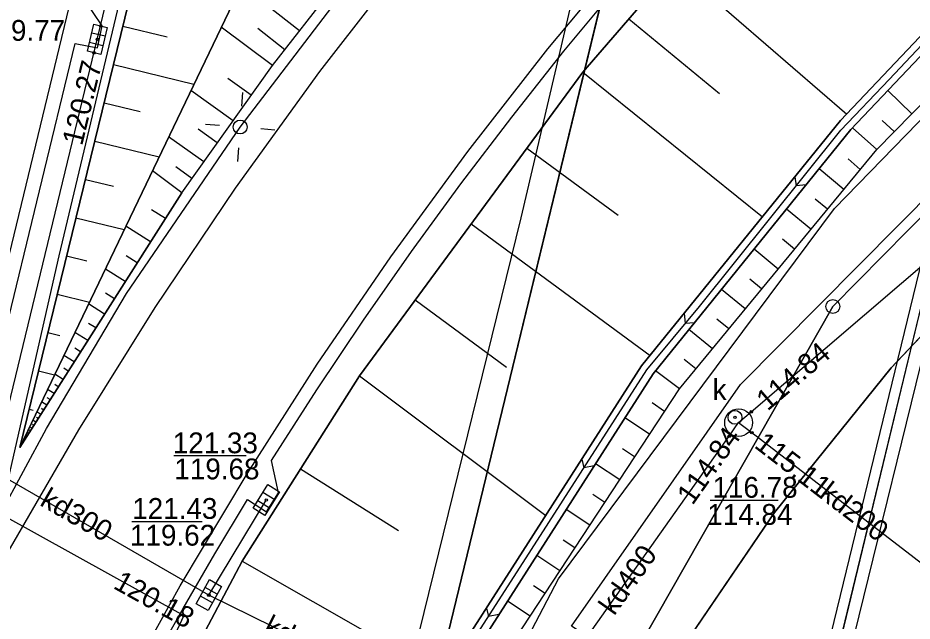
# Model space of a CAD drawing. Extents: x 6424617 to 6425697, y 5665845 to 5667190.
# Drawn here: x 6425422.51 to 6425454.73, y 5666716.04 to 5666737.8 of the extents above; entities that cross this region are included whole.
import ezdxf

# ---------------------------------------------------------------- set-up
doc = ezdxf.new("R2010")
doc.units = 0
for name, color, linetype in [('Warstwa 1', 7, 'Continuous'), ('Warstwa 10', 7, 'Continuous'), ('Warstwa 12', 7, 'Continuous'), ('Warstwa 13', 7, 'Continuous'), ('Warstwa 14', 7, 'Continuous'), ('Warstwa 15', 7, 'Continuous'), ('Warstwa 16', 7, 'Continuous'), ('Warstwa 2', 7, 'Continuous'), ('Warstwa 20', 7, 'Continuous'), ('Warstwa 21', 7, 'Continuous'), ('Warstwa 4', 7, 'Continuous'), ('Warstwa 5', 7, 'Continuous'), ('Warstwa 6', 7, 'Continuous'), ('Warstwa 61', 7, 'Continuous'), ('Warstwa 8', 7, 'Continuous'), ('Warstwa 9', 7, 'Continuous')]:
    doc.layers.add(name, color=color, linetype=linetype)

msp = doc.modelspace()

# ---------------------------------------------------------------- linework, layer by layer
at = {"layer": 'Warstwa 1'}
for p, q in [((6425424.332, 5666659.157), (6425447.915, 5666756.464)), ((6425424.332, 5666659.157), (6425447.915, 5666756.464)), ((6425451.88, 5666727.39), (6425465.93, 5666741.65)), ((6425451.88, 5666727.39), (6425465.93, 5666741.65)), ((6425441.06, 5666708.4), (6425451.88, 5666727.39)), ((6425441.06, 5666708.4), (6425451.88, 5666727.39))]:
    msp.add_line(p, q, dxfattribs=at)
at = {"layer": 'Warstwa 10'}
msp.add_circle((6425451.88, 5666727.39), 0.25, dxfattribs=at)
at = {"layer": 'Warstwa 12'}
for points in [[(6425400.589, 5666563.562), (6425402.097, 5666569.421), (6425408.541, 5666596.501), (6425409.731, 5666601.15), (6425418.678, 5666638.344), (6425430.852, 5666690.725), (6425440.64, 5666730.583), (6425449.798, 5666769.666), (6425460.497, 5666812.844)], [(6425401.078, 5666563.555), (6425407.372, 5666594.683), (6425410.104, 5666607.42), (6425414.274, 5666622.662), (6425422.449, 5666656.951), (6425423.137, 5666659.672), (6425424.37, 5666665.077), (6425423.114, 5666667.259), (6425426.34, 5666682.661), (6425426.963, 5666686.268), (6425427.349, 5666686.904), (6425431.338, 5666696.626), (6425432.041, 5666698.181), (6425433.493, 5666701.322), (6425441.988, 5666717.572), (6425451.938, 5666730.92), (6425464.349, 5666743.694), (6425443.874, 5666766.111), (6425443.428, 5666768.827), (6425447.038, 5666782.839), (6425452.086, 5666802.372), (6425454.75, 5666812.915)], [(6425421.88, 5666719.91), (6425423.99, 5666729.21), (6425428.33, 5666747.45), (6425433.29, 5666767.66), (6425440.03, 5666795.37), (6425444.309, 5666813.041)], [(6425475.759, 5666812.66), (6425473.35, 5666802.964), (6425473.295, 5666802.726), (6425466.929, 5666778.024), (6425466.898, 5666777.865), (6425461.33, 5666753.166), (6425461.273, 5666752.96), (6425457.929, 5666738.982), (6425455.227, 5666728.151), (6425455.194, 5666727.972), (6425455.175, 5666727.898), (6425455.155, 5666727.822), (6425450.93, 5666710.343), (6425449.096, 5666702.587), (6425449.042, 5666702.382), (6425448.977, 5666702.201), (6425443.083, 5666678.303), (6425443.056, 5666678.084), (6425442.987, 5666677.871), (6425436.476, 5666651.999)], [(6425421.88, 5666719.91), (6425423.54, 5666722.99), (6425426.42, 5666727.86), (6425430.52, 5666733.86), (6425437.51, 5666743.03), (6425446.31, 5666752.86), (6425455.45, 5666761.23), (6425465.09, 5666768.89), (6425475.88, 5666776.36), (6425486.03, 5666782.02), (6425494, 5666786.05), (6425505.21, 5666791.17), (6425519.8, 5666797.56)], [(6425439.31, 5666710.23), (6425439.66, 5666710.72), (6425448.14, 5666722.71), (6425448.48, 5666723.2), (6425448.94, 5666723.59), (6425475.94, 5666746.73), (6425476.32, 5666747.05), (6425476.75, 5666747.3), (6425493.96, 5666757.39), (6425512.26, 5666768.08), (6425512.67, 5666768.34), (6425513.1, 5666768.57), (6425540.455, 5666784.853)], [(6425425.37, 5666737.02), (6425432.45, 5666766.23)], [(6425421.59, 5666721.47), (6425422.07, 5666723.4), (6425425.37, 5666737.02)], [(6425448.48, 5666723.2), (6425448.96, 5666722.84), (6425457.05, 5666716.61)], [(6425439.31, 5666710.23), (6425438.97, 5666710.72), (6425437.49, 5666712.85), (6425437.35, 5666713.06), (6425437.13, 5666713.17), (6425429.39, 5666716.98), (6425421.59, 5666721.47)], [(6425429.39, 5666716.98), (6425431.46, 5666720.41)], [(6425421.88, 5666719.91), (6425428.49, 5666716.24), (6425424.55, 5666707.76), (6425420.22, 5666698.06), (6425415.16, 5666683.78), (6425409.42, 5666662.7), (6425405.85, 5666647.84), (6425402.62, 5666635.28), (6425398, 5666615.16), (6425393.51, 5666597.25), (6425390.12, 5666582.23), (6425385.578, 5666563.742)]]:
    msp.add_lwpolyline(points, dxfattribs=at)
at = {"layer": 'Warstwa 14'}
for p, q in [((6425430.733, 5666722.009), (6425428.125, 5666722.009)), ((6425449.902, 5666720.391), (6425447.452, 5666720.391)), ((6425429.144, 5666719.623), (6425426.609, 5666719.623))]:
    msp.add_line(p, q, dxfattribs=at)
for centre in [(6425425.488, 5666737.506), (6425425.37, 5666737.02), (6425425.252, 5666736.534), (6425448.94, 5666723.59), (6425448.35, 5666723.39), (6425448.96, 5666722.84), (6425448.14, 5666722.71), (6425431.46, 5666720.41), (6425429.39, 5666716.98), (6425428.49, 5666716.24)]:
    msp.add_circle(centre, 0.045, dxfattribs=at)
at = {"layer": 'Warstwa 16'}
msp.add_circle((6425448.48, 5666723.2), 0.5, dxfattribs=at)
at = {"layer": 'Warstwa 2'}
msp.add_lwpolyline([(6425401.605, 5666563.549), (6425408.292, 5666593.91), (6425426.937, 5666668.658), (6425429.315, 5666678.428), (6425440.801, 5666708.49), (6425443.917, 5666714.896), (6425442.454, 5666715.863), (6425448.554, 5666724.576), (6425465.569, 5666741.764), (6425473.115, 5666748.06), (6425496.069, 5666761.71)], dxfattribs=at)
msp.add_circle((6425430.52, 5666733.86), 0.25, dxfattribs=at)
at = {"layer": 'Warstwa 20'}
for points in [[(6425422.574, 5666722.304), (6425426.625, 5666738.876), (6425429.436, 5666750.529), (6425432.247, 5666762.182), (6425433.653, 5666768.009), (6425442.087, 5666802.968), (6425444.547, 5666813.039)], [(6425423.975, 5666705.683), (6425430.593, 5666718.208), (6425434.815, 5666724.884), (6425442.865, 5666735.842), (6425449.506, 5666743.525), (6425457.96, 5666751.925), (6425465.429, 5666758.342), (6425471.767, 5666763.129), (6425478.3, 5666767.613), (6425490.329, 5666774.548), (6425495.629, 5666777.253), (6425506.424, 5666782.31), (6425513.735, 5666785.529), (6425519.279, 5666787.88), (6425524.774, 5666790.281), (6425535.72, 5666795.385), (6425543.845, 5666799.972)], [(6425397.717, 5666563.595), (6425408.777, 5666613.558), (6425420.19, 5666662.277), (6425422.263, 5666671.843), (6425425.112, 5666682.265), (6425428.828, 5666692.501), (6425434.133, 5666703.719), (6425439.89, 5666714.579), (6425446.35, 5666724.425), (6425453.458, 5666733.05), (6425459.766, 5666739.488), (6425469.542, 5666749.045), (6425480.164, 5666757.256), (6425501.728, 5666770.441), (6425513.396, 5666776.752), (6425534.779, 5666786.519), (6425541.614, 5666790.023)], [(6425422.574, 5666722.304), (6425428.412, 5666731.492), (6425431.681, 5666736.078), (6425436.086, 5666741.712), (6425442.084, 5666748.725), (6425447.996, 5666754.895), (6425452.828, 5666759.41), (6425458.281, 5666764.123), (6425464.704, 5666769.164), (6425468.929, 5666772.131), (6425473.691, 5666775.367), (6425479.696, 5666778.914), (6425484.424, 5666781.597), (6425490.445, 5666784.582), (6425496.465, 5666787.566)]]:
    msp.add_lwpolyline(points, dxfattribs=at)
at = {"layer": 'Warstwa 21'}
for points in [[(6425422.574, 5666722.304), (6425431.815, 5666741.584), (6425441.056, 5666760.863), (6425448.044, 5666791.077), (6425453.632, 5666812.929)], [(6425422.574, 5666722.304), (6425431.815, 5666741.584), (6425441.056, 5666760.863), (6425453.143, 5666770.998), (6425464.372, 5666779.068), (6425474.879, 5666784.82), (6425481.549, 5666788.4), (6425486.475, 5666791.043), (6425498.143, 5666796.224), (6425505.971, 5666798.183), (6425515.118, 5666800.069), (6425517.803, 5666800.908), (6425527.431, 5666803.918), (6425535.771, 5666807.678), (6425542.544, 5666811.856)], [(6425395.128, 5666563.627), (6425400.623, 5666586.839), (6425406.117, 5666610.05), (6425418.598, 5666662.716), (6425420.909, 5666672.158), (6425423.939, 5666682.636), (6425427.728, 5666693.051), (6425432.507, 5666703.979), (6425438.572, 5666715.223), (6425444.985, 5666725.25), (6425452.157, 5666734.094), (6425458.51, 5666740.811), (6425468.627, 5666750.422), (6425479.256, 5666758.503), (6425490.733, 5666765.878), (6425500.954, 5666771.865), (6425512.768, 5666777.974), (6425526.98, 5666784.499), (6425534.042, 5666787.773), (6425542.088, 5666792.135)], [(6425541.942, 5666791.484), (6425534.274, 5666787.329), (6425527.192, 5666784.035), (6425512.98, 5666777.53), (6425501.186, 5666771.421), (6425490.985, 5666765.453), (6425479.549, 5666758.097), (6425468.96, 5666750.036), (6425458.864, 5666740.465), (6425452.531, 5666733.767), (6425445.4, 5666724.963), (6425439.007, 5666714.975), (6425432.963, 5666703.75), (6425428.185, 5666692.863), (6425424.416, 5666682.488), (6425421.387, 5666672.029), (6425419.076, 5666662.608), (6425407.511, 5666613.811), (6425395.635, 5666563.62)]]:
    msp.add_lwpolyline(points, dxfattribs=at)
at = {"layer": 'Warstwa 4'}
for p, q in [((6425425.653, 5666737.133), (6425425.167, 5666737.248)), ((6425425.573, 5666736.792), (6425425.087, 5666736.907)), ((6425431.34, 5666720.691), (6425431.765, 5666720.427)), ((6425431.155, 5666720.393), (6425431.58, 5666720.129)), ((6425429.693, 5666717.013), (6425429.255, 5666717.254)), ((6425429.525, 5666716.706), (6425429.087, 5666716.947))]:
    msp.add_line(p, q, dxfattribs=at)
for points in [[(6425425.728, 5666737.449), (6425425.499, 5666736.476), (6425425.012, 5666736.591), (6425425.241, 5666737.564)], [(6425430.984, 5666720.117), (6425431.511, 5666720.967), (6425431.936, 5666720.703), (6425431.409, 5666719.853)], [(6425429.85, 5666717.297), (6425429.368, 5666716.421), (6425428.93, 5666716.663), (6425429.412, 5666717.539)]]:
    msp.add_lwpolyline(points, close=True, dxfattribs=at)
for points in [[(6425430.577, 5666734.608), (6425430.616, 5666735.106)], [(6425429.772, 5666733.917), (6425429.274, 5666733.956)], [(6425431.268, 5666733.803), (6425431.766, 5666733.764)], [(6425430.463, 5666733.112), (6425430.424, 5666732.614)]]:
    msp.add_lwpolyline(points, dxfattribs=at)
msp.add_circle((6425448.35, 5666723.39), 0.25, dxfattribs=at)
at = {"layer": 'Warstwa 6'}
for points in [[(6425352.06, 5666353.98), (6425364.93, 5666402.71), (6425390.68, 5666508.89), (6425407.73, 5666588.9), (6425429.67, 5666678.16), (6425441.06, 5666708.4), (6425451.88, 5666727.39), (6425465.93, 5666741.65), (6425473.47, 5666747.98), (6425474.6, 5666748.65), (6425522.252, 5666945.035)], [(6425471.236, 5666853.116), (6425454.155, 5666782.149), (6425453.13, 5666778.441), (6425450.35, 5666766.844), (6425449.817, 5666764.101), (6425447.915, 5666756.464), (6425424.332, 5666659.157), (6425420.309, 5666643.115), (6425407.267, 5666589.052), (6425400.851, 5666561.248), (6425393.198, 5666530.378), (6425392.009, 5666527.133), (6425381.456, 5666483.847), (6425377.52, 5666465.123), (6425363.818, 5666408.694), (6425353.441, 5666367.596)], [(6425353.441, 5666367.596), (6425363.818, 5666408.694), (6425377.52, 5666465.123), (6425381.456, 5666483.847), (6425392.009, 5666527.133), (6425393.198, 5666530.378), (6425400.851, 5666561.248), (6425407.267, 5666589.052), (6425348.172, 5666604.865), (6425360.791, 5666657.874), (6425420.309, 5666643.115), (6425424.332, 5666659.157), (6425447.915, 5666756.464), (6425449.817, 5666764.101), (6425450.35, 5666766.844), (6425453.13, 5666778.441), (6425454.155, 5666782.149), (6425437.407, 5666792.342), (6425392.62, 5666819.33)], [(6425420.709, 5666720.937), (6425424.568, 5666736.873), (6425425.375, 5666736.718), (6425425.54, 5666737.505), (6425424.897, 5666738.477), (6425431.628, 5666766.105), (6425432.404, 5666765.871), (6425432.608, 5666766.657), (6425432.016, 5666767.658), (6425442.981, 5666813.057)], [(6425539.52, 5666780.685), (6425474.521, 5666742.263), (6425468.89, 5666738.623), (6425463.567, 5666734.544), (6425458.586, 5666730.055), (6425453.979, 5666725.182), (6425449.775, 5666719.957), (6425446.001, 5666714.414), (6425442.681, 5666708.588), (6425439.837, 5666702.516), (6425437.485, 5666696.236), (6425435.642, 5666689.788), (6425431.186, 5666670.142)], [(6425427.35, 5666714.51), (6425428.463, 5666716.499), (6425429.608, 5666718.471), (6425430.783, 5666720.425), (6425431.465, 5666719.983), (6425431.898, 5666720.665), (6425431.649, 5666721.83), (6425433.278, 5666724.378), (6425434.959, 5666726.892), (6425436.69, 5666729.371), (6425438.472, 5666731.814), (6425440.303, 5666734.221), (6425442.182, 5666736.59), (6425444.109, 5666738.92), (6425446.084, 5666741.21), (6425448.104, 5666743.46), (6425449.711, 5666745.187), (6425451.345, 5666746.889), (6425453.006, 5666748.565), (6425454.692, 5666750.215), (6425456.405, 5666751.838)], [(6425386.659, 5666386.227), (6425410.054, 5666482.642), (6425433.754, 5666580.312), (6425463.303, 5666702.097), (6425474.6, 5666748.65), (6425473.47, 5666747.98), (6425465.93, 5666741.65), (6425451.88, 5666727.39), (6425441.06, 5666708.4), (6425429.67, 5666678.16), (6425407.73, 5666588.9), (6425390.68, 5666508.89), (6425364.93, 5666402.71), (6425352.06, 5666353.98)]]:
    msp.add_lwpolyline(points, dxfattribs=at)
at = {"layer": 'Warstwa 61'}
msp.add_lwpolyline([(6425475.759, 5666812.66), (6425466.898, 5666777.865), (6425461.33, 5666753.166), (6425457.929, 5666738.982), (6425455.155, 5666727.822), (6425448.977, 5666702.201), (6425442.987, 5666677.871), (6425436.476, 5666651.999), (6425429.948, 5666625.73), (6425423.857, 5666601.014), (6425419.792, 5666583.207), (6425417.89, 5666575.411), (6425417.843, 5666575.274), (6425417.74, 5666574.332), (6425417.734, 5666573.808), (6425419.396, 5666571.967), (6425419.317, 5666569.282), (6425419.405, 5666569.031), (6425422.168, 5666567.979), (6425422.642, 5666567.678), (6425425.95, 5666564.655), (6425426.241, 5666564.174), (6425426.282, 5666563.854), (6425426.235, 5666563.252)], dxfattribs=at)
at = {"layer": 'Warstwa 8'}
for p, q in [((6425417.357, 5666709.234), (6425442.448, 5666813.064)), ((6425441.61, 5666736.674), (6425444.615, 5666740.283)), ((6425433.385, 5666735.86), (6425436.557, 5666739.965)), ((6425438.721, 5666732.972), (6425441.61, 5666736.674)), ((6425430.35, 5666731.652), (6425433.385, 5666735.86)), ((6425435.948, 5666729.182), (6425438.721, 5666732.972)), ((6425427.457, 5666727.346), (6425430.35, 5666731.652)), ((6425453.979, 5666725.182), (6425458.586, 5666730.055)), ((6425433.296, 5666725.307), (6425435.948, 5666729.182)), ((6425424.708, 5666722.946), (6425427.457, 5666727.346)), ((6425430.766, 5666721.351), (6425433.296, 5666725.307)), ((6425449.775, 5666719.957), (6425453.979, 5666725.182)), ((6425422.106, 5666718.458), (6425424.708, 5666722.946)), ((6425428.361, 5666717.317), (6425430.766, 5666721.351)), ((6425446.001, 5666714.414), (6425449.775, 5666719.957)), ((6425426.083, 5666713.211), (6425428.361, 5666717.317))]:
    msp.add_line(p, q, dxfattribs=at)
for points in [[(6425436.899, 5666654.986), (6425441.007, 5666671.741), (6425443.87, 5666683.229), (6425448.078, 5666700.226), (6425458.308, 5666742.266), (6425462.138, 5666758.523), (6425465.09, 5666771.329), (6425467.253, 5666780.824), (6425472.116, 5666799.748), (6425475.27, 5666812.666), (6425476.261, 5666812.654), (6425467.956, 5666780.701), (6425465.89, 5666771.616), (6425462.43, 5666756.311), (6425458.979, 5666741.348), (6425449.042, 5666700.874), (6425444.62, 5666683.197), (6425441.71, 5666671.55), (6425437.724, 5666655.545)], [(6425421.88, 5666719.91), (6425428.49, 5666716.24)]]:
    msp.add_lwpolyline(points, dxfattribs=at)
at = {"layer": 'Warstwa 9'}
for p, q in [((6425453.906, 5666735.576), (6425458.321, 5666740.258)), ((6425446.185, 5666739.683), (6425452.379, 5666734.329)), ((6425432.662, 5666737.333), (6425430.564, 5666738.973)), ((6425444.525, 5666737.763), (6425447.791, 5666735.072)), ((6425426.288, 5666737.495), (6425427.885, 5666737.106)), ((6425431.681, 5666736.078), (6425429.838, 5666737.46)), ((6425432.128, 5666736.649), (6425431.154, 5666737.411)), ((6425425.95, 5666736.114), (6425428.854, 5666735.406)), ((6425442.865, 5666735.842), (6425449.34, 5666730.62)), ((6425430.92, 5666735.01), (6425430.079, 5666735.609)), ((6425452.16, 5666733.745), (6425453.906, 5666735.576)), ((6425430.262, 5666734.088), (6425428.742, 5666735.172)), ((6425454.72, 5666734.338), (6425453.865, 5666735.177)), ((6425425.613, 5666734.733), (6425426.919, 5666734.414)), ((6425454.089, 5666733.694), (6425453.658, 5666734.099)), ((6425429.694, 5666733.29), (6425429.003, 5666733.783)), ((6425453.458, 5666733.05), (6425452.591, 5666733.83)), ((6425429.203, 5666732.601), (6425427.941, 5666733.501)), ((6425447.068, 5666727.384), (6425452.16, 5666733.745)), ((6425425.275, 5666733.352), (6425427.598, 5666732.786)), ((6425440.852, 5666733.102), (6425444.142, 5666730.685)), ((6425452.866, 5666732.331), (6425452.426, 5666732.71)), ((6425428.412, 5666731.492), (6425427.357, 5666732.283)), ((6425428.779, 5666732.006), (6425428.199, 5666732.419)), ((6425452.273, 5666731.612), (6425451.381, 5666732.348)), ((6425424.938, 5666731.971), (6425425.954, 5666731.723)), ((6425450.514, 5666732.068), (6425450.551, 5666731.734)), ((6425450.917, 5666731.775), (6425450.551, 5666731.734)), ((6425428.412, 5666731.492), (6425422.574, 5666722.304)), ((6425451.681, 5666730.894), (6425451.238, 5666731.259)), ((6425427.821, 5666730.562), (6425427.327, 5666730.876)), ((6425451.089, 5666730.175), (6425450.209, 5666730.901)), ((6425424.6, 5666730.59), (6425426.342, 5666730.165)), ((6425427.288, 5666729.723), (6425426.4, 5666730.287)), ((6425438.84, 5666730.363), (6425445.289, 5666725.625)), ((6425450.496, 5666729.456), (6425450.06, 5666729.817)), ((6425449.904, 5666728.738), (6425449.037, 5666729.454)), ((6425424.262, 5666729.209), (6425424.988, 5666729.032)), ((6425426.808, 5666728.967), (6425426.409, 5666729.22)), ((6425426.374, 5666728.285), (6425425.659, 5666728.74)), ((6425449.312, 5666728.019), (6425448.881, 5666728.374)), ((6425448.719, 5666727.3), (6425447.864, 5666728.006)), ((6425423.924, 5666727.828), (6425425.086, 5666727.545)), ((6425425.983, 5666727.669), (6425425.662, 5666727.873)), ((6425425.631, 5666727.115), (6425425.055, 5666727.481)), ((6425436.827, 5666727.623), (6425440.119, 5666725.205)), ((6425445.17, 5666725.104), (6425447.068, 5666727.384)), ((6425446.523, 5666727.147), (6425446.558, 5666726.771)), ((6425425.313, 5666726.614), (6425425.055, 5666726.778)), ((6425446.889, 5666726.801), (6425446.558, 5666726.771)), ((6425448.127, 5666726.581), (6425447.703, 5666726.932)), ((6425423.586, 5666726.447), (6425424.022, 5666726.341)), ((6425425.026, 5666726.163), (6425424.564, 5666726.456)), ((6425447.535, 5666725.862), (6425446.692, 5666726.558)), ((6425424.768, 5666725.757), (6425424.561, 5666725.888)), ((6425424.535, 5666725.39), (6425424.166, 5666725.625)), ((6425446.942, 5666725.144), (6425446.515, 5666725.478)), ((6425424.324, 5666725.059), (6425424.16, 5666725.164)), ((6425441.022, 5666718.62), (6425445.17, 5666725.104)), ((6425423.249, 5666725.066), (6425423.83, 5666724.924)), ((6425424.135, 5666724.761), (6425423.841, 5666724.948)), ((6425434.815, 5666724.884), (6425441.53, 5666719.848)), ((6425446.35, 5666724.425), (6425445.482, 5666725.065)), ((6425423.964, 5666724.492), (6425423.833, 5666724.575)), ((6425423.81, 5666724.249), (6425423.577, 5666724.397)), ((6425423.546, 5666723.833), (6425423.363, 5666723.949)), ((6425423.671, 5666724.03), (6425423.568, 5666724.096)), ((6425445.812, 5666723.604), (6425445.371, 5666723.911)), ((6425422.911, 5666723.685), (6425423.057, 5666723.649)), ((6425423.331, 5666723.495), (6425423.188, 5666723.586)), ((6425423.433, 5666723.655), (6425423.352, 5666723.707)), ((6425423.156, 5666723.22), (6425423.046, 5666723.29)), ((6425423.239, 5666723.35), (6425423.176, 5666723.39)), ((6425445.273, 5666722.784), (6425444.38, 5666723.37)), ((6425422.898, 5666722.814), (6425422.837, 5666722.853)), ((6425422.953, 5666722.9), (6425422.917, 5666722.923)), ((6425423.014, 5666722.996), (6425422.931, 5666723.049)), ((6425423.081, 5666723.102), (6425423.033, 5666723.132)), ((6425422.695, 5666722.495), (6425422.684, 5666722.502)), ((6425422.728, 5666722.546), (6425422.699, 5666722.565)), ((6425422.764, 5666722.603), (6425422.746, 5666722.614)), ((6425422.804, 5666722.666), (6425422.761, 5666722.694)), ((6425422.849, 5666722.736), (6425422.823, 5666722.753)), ((6425422.574, 5666722.304), (6425422.574, 5666722.304)), ((6425422.593, 5666722.335), (6425422.592, 5666722.336)), ((6425422.615, 5666722.369), (6425422.607, 5666722.374)), ((6425422.639, 5666722.406), (6425422.633, 5666722.41)), ((6425422.666, 5666722.448), (6425422.648, 5666722.459)), ((6425444.735, 5666721.964), (6425444.293, 5666722.254)), ((6425442.835, 5666721.888), (6425442.906, 5666721.565)), ((6425432.698, 5666721.537), (6425436.227, 5666719.305)), ((6425443.277, 5666721.646), (6425442.906, 5666721.565)), ((6425444.197, 5666721.143), (6425443.322, 5666721.717)), ((6425443.658, 5666720.322), (6425443.226, 5666720.606)), ((6425443.12, 5666719.502), (6425442.264, 5666720.064)), ((6425442.581, 5666718.682), (6425442.158, 5666718.959)), ((6425438.79, 5666715.158), (6425441.022, 5666718.62)), ((6425442.043, 5666717.861), (6425441.206, 5666718.41)), ((6425430.593, 5666718.208), (6425437.923, 5666714.02)), ((6425441.505, 5666717.04), (6425441.091, 5666717.312)), ((6425440.967, 5666716.22), (6425440.148, 5666716.758)), ((6425439.397, 5666716.513), (6425439.464, 5666716.204)), ((6425439.846, 5666716.286), (6425439.464, 5666716.204))]:
    msp.add_line(p, q, dxfattribs=at)
msp.add_lwpolyline([(6425422.574, 5666722.304), (6425431.815, 5666741.584), (6425441.056, 5666760.863), (6425448.044, 5666791.077), (6425453.632, 5666812.929), (6425444.547, 5666813.039), (6425442.087, 5666802.968), (6425433.653, 5666768.009), (6425432.247, 5666762.182), (6425429.436, 5666750.529), (6425426.625, 5666738.876)], close=True, dxfattribs=at)
for points in [[(6425543.845, 5666799.972), (6425535.72, 5666795.385), (6425524.774, 5666790.281), (6425519.279, 5666787.88), (6425513.735, 5666785.529), (6425506.424, 5666782.31), (6425495.629, 5666777.253), (6425490.329, 5666774.548), (6425478.3, 5666767.613), (6425471.767, 5666763.129), (6425465.429, 5666758.342), (6425457.96, 5666751.925), (6425449.506, 5666743.525), (6425442.865, 5666735.842), (6425434.815, 5666724.884), (6425430.593, 5666718.208), (6425423.975, 5666705.683)], [(6425498.143, 5666796.224), (6425486.475, 5666791.043), (6425481.549, 5666788.4), (6425474.879, 5666784.82), (6425464.372, 5666779.068), (6425453.143, 5666770.998), (6425441.056, 5666760.863), (6425431.815, 5666741.584), (6425422.574, 5666722.304), (6425428.412, 5666731.492), (6425431.681, 5666736.078), (6425436.086, 5666741.712), (6425442.084, 5666748.725), (6425447.996, 5666754.895), (6425452.828, 5666759.41), (6425458.281, 5666764.123), (6425464.704, 5666769.164), (6425468.929, 5666772.131), (6425473.691, 5666775.367), (6425479.696, 5666778.914), (6425484.424, 5666781.597), (6425490.445, 5666784.582), (6425496.465, 5666787.566)], [(6425542.088, 5666792.135), (6425534.042, 5666787.773), (6425526.98, 5666784.499), (6425512.768, 5666777.974), (6425500.954, 5666771.865), (6425490.733, 5666765.878), (6425479.256, 5666758.503), (6425468.627, 5666750.422), (6425458.51, 5666740.811), (6425452.157, 5666734.094), (6425444.985, 5666725.25), (6425438.572, 5666715.223), (6425432.507, 5666703.979), (6425427.728, 5666693.051), (6425423.939, 5666682.636), (6425420.909, 5666672.158), (6425418.598, 5666662.716), (6425406.117, 5666610.05)], [(6425406.117, 5666610.05), (6425418.598, 5666662.716), (6425420.909, 5666672.158), (6425423.939, 5666682.636), (6425427.728, 5666693.051), (6425432.507, 5666703.979), (6425438.572, 5666715.223), (6425444.985, 5666725.25), (6425452.157, 5666734.094), (6425458.51, 5666740.811), (6425468.627, 5666750.422), (6425479.256, 5666758.503), (6425490.733, 5666765.878), (6425500.954, 5666771.865), (6425512.768, 5666777.974), (6425526.98, 5666784.499), (6425534.042, 5666787.773), (6425542.088, 5666792.135)], [(6425407.511, 5666613.811), (6425419.076, 5666662.608), (6425421.387, 5666672.029), (6425424.416, 5666682.488), (6425428.185, 5666692.863), (6425432.963, 5666703.75), (6425439.007, 5666714.975), (6425445.4, 5666724.963), (6425452.531, 5666733.767), (6425458.864, 5666740.465), (6425468.96, 5666750.036), (6425479.549, 5666758.097), (6425490.985, 5666765.453), (6425501.186, 5666771.421), (6425512.98, 5666777.53), (6425527.192, 5666784.035), (6425534.274, 5666787.329), (6425541.942, 5666791.484)], [(6425541.942, 5666791.484), (6425534.274, 5666787.329), (6425527.192, 5666784.035), (6425512.98, 5666777.53), (6425501.186, 5666771.421), (6425490.985, 5666765.453), (6425479.549, 5666758.097), (6425468.96, 5666750.036), (6425458.864, 5666740.465), (6425452.531, 5666733.767), (6425445.4, 5666724.963), (6425439.007, 5666714.975), (6425432.963, 5666703.75), (6425428.185, 5666692.863), (6425424.416, 5666682.488), (6425421.387, 5666672.029), (6425419.076, 5666662.608), (6425407.511, 5666613.811)], [(6425408.777, 5666613.558), (6425420.19, 5666662.277), (6425422.263, 5666671.843), (6425425.112, 5666682.265), (6425428.828, 5666692.501), (6425434.133, 5666703.719), (6425439.89, 5666714.579), (6425446.35, 5666724.425), (6425453.458, 5666733.05), (6425459.766, 5666739.488), (6425469.542, 5666749.045), (6425480.164, 5666757.256), (6425501.728, 5666770.441), (6425513.396, 5666776.752), (6425534.779, 5666786.519), (6425541.614, 5666790.023)]]:
    msp.add_lwpolyline(points, dxfattribs=at)

# ---------------------------------------------------------------- texts
at = {"layer": 'Warstwa 13'}
for s, rotation, p in [('kd300', 330.0753, (6425423.259, 5666720.239)), ('kd200', 322.4034, (6425451.342, 5666720.533)), ('kd400', 54.7289, (6425444.001, 5666716.21)), ('kd300', 333.7938, (6425431.306, 5666715.619))]:
    msp.add_text(s, height=0.75, rotation=rotation, dxfattribs=at).set_placement(p)
at = {"layer": 'Warstwa 14'}
for s, p in [('119.77', (6425421.142, 5666736.969)), ('119.68', (6425428.147, 5666721.155)), ('114.84', (6425447.353, 5666719.514)), ('119.62', (6425426.548, 5666718.765))]:
    msp.add_text(s, height=0.75, dxfattribs=at).set_placement(p)
for s, rotation, p in [('120.27', 76.381, (6425424.821, 5666733.16)), ('114.84', 40.5998, (6425449.526, 5666723.597)), ('114.84', 54.7289, (6425446.819, 5666720.192)), ('115.11', 322.4034, (6425449.009, 5666722.329)), ('120.18', 330.9576, (6425425.905, 5666717.246))]:
    msp.add_text(s, height=0.75, rotation=rotation, dxfattribs=at).set_placement(p)
at = {"layer": 'Warstwa 15'}
for s, p in [('121.33', (6425428.089, 5666722.096)), ('116.78', (6425447.541, 5666720.492)), ('121.43', (6425426.628, 5666719.73))]:
    msp.add_text(s, height=0.75, dxfattribs=at).set_placement(p)
at = {"layer": 'Warstwa 5'}
msp.add_text('k', height=0.75, dxfattribs=at).set_placement((6425447.545, 5666724.019))

doc.saveas('drawing.dxf')
